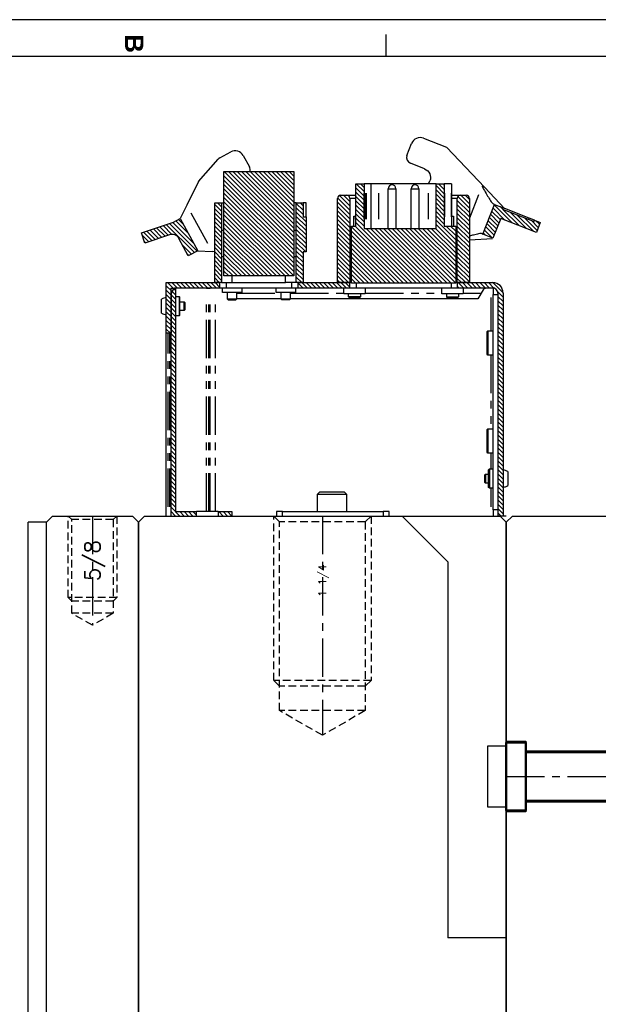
# Model space of a CAD drawing. Extents: x 2651 to 7771, y -1163 to 1075.
# Tile 483 of 490: x 5962 to 6151, y 753 to 1075. Entities that reach past the tile are written whole.
import ezdxf
from ezdxf.enums import TextEntityAlignment as Align

# ---------------------------------------------------------------- set-up
doc = ezdxf.new("R2010")
doc.units = 0
doc.header["$LTSCALE"] = 10
for name, pattern in [('CENTER', [2, 1.25, -0.25, 0.25, -0.25]), ('DASHED', [0.75, 0.5, -0.25]), ('HIDDEN', [0.375, 0.25, -0.125]), ('PHANTOM', [2.5, 1.25, -0.25, 0.25, -0.25, 0.25, -0.25])]:
    doc.linetypes.add(name, pattern=pattern)
doc.layers.get('0').update_dxf_attribs({"linetype": 'CONTINUOUS'})
for name, color, linetype in [('15', 7, 'CONTINUOUS'), ('2', 7, 'CONTINUOUS'), ('86', 7, 'CONTINUOUS'), ('97', 7, 'CONTINUOUS'), ('BOX', 4, 'CONTINUOUS'), ('CEN', 1, 'CENTER'), ('DIM', 3, 'CONTINUOUS'), ('HIDDEN', 6, 'HIDDEN'), ('PART', 7, 'CONTINUOUS'), ('TEXT', 4, 'CONTINUOUS'), ('WARNINGS', 7, 'CONTINUOUS')]:
    doc.layers.add(name, color=color, linetype=linetype)
doc.layers.add('AM_4', color=7, linetype='CONTINUOUS', lineweight=50)
doc.layers.add('AM_9', color=6, linetype='DASHED', lineweight=25)
doc.styles.get("Standard").update_dxf_attribs({"font": 'romans.shx'})

# ---------------------------------------------------------------- blocks, each defined once
blk = doc.blocks.new('FDSFG')
at = {"color": 4}
blk.add_line((2218.35, 1250.01), (2218.35, 1256.01), dxfattribs=at)
at = {"layer": 'BOX', "color": 3}
for points in [[(1944.35, 1260.01), (1944.35, 120.01), (2764.35, 120.01), (2764.35, 1260.01)], [(1954.35, 1250.01), (1954.35, 130.01), (2754.35, 130.01), (2754.35, 1250.01)]]:
    blk.add_lwpolyline(points, close=True, dxfattribs=at)
at = {"color": 4, "insert": (2152.35, 1256.01), "char_height": 5, "attachment_point": 1, "rotation": 270}
blk.add_mtext_dynamic_manual_height_columns('{\\fArial|b1|i0|c0|p34;\\C6;B}', width=6, gutter_width=12.5, heights=[0], dxfattribs=at)
blk = doc.blocks.new('A$C4D975714')
at = {"color": 252, "linetype": 'Continuous', "lineweight": 0}
for p, q in [((-169.32, 614.7), (-192.03, 637.4)), ((-169.32, 616.12), (-190.62, 637.4)), ((-169.32, 617.53), (-189.2, 637.4)), ((-169.32, 618.94), (-187.79, 637.4)), ((-169.32, 620.36), (-186.37, 637.4)), ((-169.32, 621.77), (-184.96, 637.4)), ((-169.32, 623.18), (-183.55, 637.4)), ((-169.32, 624.6), (-182.13, 637.4)), ((-169.32, 626.01), (-180.72, 637.4)), ((-169.32, 627.42), (-179.3, 637.4)), ((-169.32, 628.84), (-177.89, 637.4)), ((-169.32, 630.25), (-176.47, 637.4)), ((-169.32, 631.67), (-175.06, 637.4)), ((-169.32, 633.08), (-173.64, 637.4)), ((-169.32, 634.49), (-172.23, 637.4)), ((-169.32, 635.91), (-170.81, 637.4)), ((-169.32, 613.29), (-192.12, 636.07)), ((-169.32, 611.88), (-192.12, 634.65)), ((-169.32, 610.46), (-192.12, 633.24)), ((-146.41, 630.87), (-148.94, 633.39)), ((-146.41, 632.28), (-147.53, 633.39)), ((-120.23, 631.57), (-122.06, 633.39)), ((-120.23, 632.98), (-120.64, 633.39)), ((-169.32, 609.05), (-192.12, 631.83)), ((-169.32, 607.64), (-192.12, 630.41)), ((-146.41, 629.45), (-149.09, 632.13)), ((-146.41, 628.04), (-149.09, 630.72)), ((-120.23, 630.15), (-122.91, 632.83)), ((-120.23, 628.74), (-122.91, 631.42)), ((-120.23, 627.32), (-122.91, 630)), ((-192.92, 624.53), (-195.12, 626.72)), ((-192.92, 625.94), (-194.18, 627.19)), ((-169.32, 606.22), (-192.12, 629)), ((-169.32, 604.81), (-192.12, 627.59)), ((-166.32, 624.81), (-168.52, 627.01)), ((-166.32, 626.22), (-167.29, 627.19)), ((-151.02, 623.4), (-155.02, 627.4)), ((-151.02, 624.81), (-155.01, 628.8)), ((-151.02, 626.23), (-154.41, 629.62)), ((-151.02, 627.64), (-153.08, 629.69)), ((-151.15, 629.18), (-151.54, 629.57)), ((-146.41, 626.62), (-149.09, 629.3)), ((-146.41, 625.21), (-149.09, 627.89)), ((-120.23, 625.91), (-122.91, 628.59)), ((-120.23, 624.5), (-122.91, 627.18)), ((-112.02, 624.02), (-116.02, 628.01)), ((-112.02, 625.43), (-115.85, 629.26)), ((-112.02, 626.85), (-114.87, 629.69)), ((-112.02, 628.26), (-113.46, 629.69)), ((-192.92, 623.11), (-195.12, 625.31)), ((-192.92, 621.7), (-195.12, 623.9)), ((-169.32, 603.39), (-192.12, 626.17)), ((-170.73, 603.39), (-192.12, 624.76)), ((-166.32, 623.4), (-168.52, 625.59)), ((-165.32, 620.98), (-168.52, 624.18)), ((-151.02, 621.99), (-155.02, 625.98)), ((-151.02, 620.57), (-155.02, 624.57)), ((-146.41, 623.8), (-149.09, 626.48)), ((-146.41, 622.38), (-149.09, 625.06)), ((-146.41, 620.97), (-149.09, 623.65)), ((-120.23, 623.08), (-122.91, 625.76)), ((-120.23, 621.67), (-122.91, 624.35)), ((-112.02, 622.6), (-116.02, 626.6)), ((-112.02, 621.19), (-116.02, 625.19)), ((-112.02, 619.78), (-116.02, 623.77)), ((-101.98, 621.73), (-104.68, 624.43)), ((-100.45, 621.61), (-104.28, 625.44)), ((-98.12, 620.69), (-103.88, 626.45)), ((-101.17, 625.16), (-102, 625.98)), ((-95.78, 619.77), (-101.11, 625.09)), ((-93.44, 618.85), (-98.77, 624.17)), ((-200.83, 611.47), (-209.85, 620.49)), ((-202.04, 614.1), (-208.79, 620.84)), ((-203.73, 617.2), (-207.85, 621.32)), ((-205.43, 620.31), (-206.94, 621.81)), ((-192.92, 620.29), (-195.12, 622.48)), ((-192.92, 618.87), (-195.12, 621.07)), ((-172.15, 603.39), (-192.12, 623.35)), ((-173.56, 603.39), (-192.12, 621.93)), ((-174.98, 603.39), (-192.12, 620.52)), ((-165.32, 619.57), (-168.52, 622.77)), ((-165.32, 618.16), (-168.52, 621.35)), ((-165.32, 622.4), (-165.62, 622.7)), ((-151.02, 619.16), (-155.02, 623.16)), ((-151.02, 617.75), (-155.02, 621.74)), ((-151.02, 616.33), (-155.02, 620.33)), ((-146.41, 619.56), (-149.09, 622.24)), ((-129.25, 600.99), (-149.09, 620.82)), ((-120.23, 620.26), (-122.91, 622.94)), ((-116.51, 615.13), (-122.91, 621.52)), ((-112.02, 618.36), (-116.02, 622.36)), ((-112.02, 616.95), (-116.02, 620.95)), ((-103.58, 617.67), (-106.28, 620.37)), ((-103.18, 618.69), (-105.88, 621.38)), ((-102.78, 619.7), (-105.48, 622.4)), ((-102.38, 620.71), (-105.08, 623.41)), ((-91.11, 617.93), (-96.44, 623.25)), ((-89.95, 618.18), (-94.1, 622.33)), ((-89.55, 619.2), (-91.76, 621.41)), ((-89.15, 620.21), (-90.32, 621.38)), ((-215.55, 614.87), (-218.32, 617.64)), ((-214.5, 615.23), (-217.26, 617.99)), ((-213.44, 615.59), (-216.2, 618.35)), ((-212.38, 615.94), (-215.14, 618.7)), ((-211.32, 616.3), (-214.09, 619.06)), ((-210.26, 616.65), (-213.03, 619.42)), ((-209.12, 616.92), (-211.97, 619.77)), ((-201.75, 610.98), (-210.91, 620.13)), ((-192.92, 617.46), (-195.12, 619.66)), ((-192.92, 616.05), (-195.12, 618.24)), ((-176.39, 603.39), (-192.12, 619.1)), ((-177.81, 603.39), (-192.12, 617.69)), ((-165.32, 616.74), (-168.52, 619.94)), ((-165.32, 615.33), (-168.52, 618.53)), ((-165.32, 613.92), (-168.52, 617.11)), ((-151.02, 614.92), (-155.02, 618.92)), ((-151.02, 613.51), (-155.02, 617.5)), ((-132.08, 600.99), (-150.51, 619.41)), ((-133.49, 600.99), (-150.51, 618)), ((-130.66, 600.99), (-149.28, 619.59)), ((-127.83, 600.99), (-145.75, 618.89)), ((-126.42, 600.99), (-144.33, 618.89)), ((-125, 600.99), (-142.92, 618.89)), ((-123.59, 600.99), (-141.5, 618.89)), ((-122.17, 600.99), (-140.09, 618.89)), ((-120.76, 600.99), (-138.67, 618.89)), ((-119.34, 600.99), (-137.26, 618.89)), ((-117.93, 600.99), (-135.84, 618.89)), ((-116.51, 600.99), (-134.43, 618.89)), ((-116.51, 602.41), (-133.01, 618.89)), ((-116.51, 603.82), (-131.6, 618.89)), ((-116.51, 605.24), (-130.18, 618.89)), ((-116.51, 606.65), (-128.77, 618.89)), ((-116.51, 608.06), (-127.35, 618.89)), ((-116.51, 609.48), (-125.94, 618.89)), ((-116.51, 610.89), (-124.52, 618.89)), ((-116.51, 612.3), (-123.11, 618.89)), ((-116.51, 613.72), (-122.91, 620.11)), ((-116.51, 616.54), (-119.57, 619.59)), ((-116.51, 617.96), (-118.15, 619.59)), ((-116.51, 619.37), (-116.74, 619.59)), ((-112.02, 615.54), (-116.02, 619.53)), ((-112.02, 614.12), (-116.02, 618.12)), ((-106.88, 616.73), (-107.48, 617.32)), ((-104.55, 615.81), (-107.08, 618.34)), ((-103.98, 616.66), (-106.68, 619.35)), ((-216.61, 614.52), (-218.79, 616.69)), ((-217.67, 614.16), (-218.07, 614.56)), ((-192.92, 614.63), (-195.12, 616.83)), ((-192.92, 613.22), (-195.12, 615.42)), ((-192.92, 611.81), (-195.12, 614)), ((-179.22, 603.39), (-192.12, 616.28)), ((-180.64, 603.39), (-192.12, 614.86)), ((-165.32, 612.5), (-168.52, 615.7)), ((-165.43, 611.2), (-168.52, 614.29)), ((-151.02, 612.09), (-155.02, 616.09)), ((-151.02, 610.68), (-155.02, 614.68)), ((-134.9, 600.99), (-150.51, 616.59)), ((-136.32, 600.99), (-150.51, 615.17)), ((-112.02, 612.71), (-116.02, 616.71)), ((-112.02, 611.3), (-116.02, 615.29)), ((-112.02, 609.88), (-116.02, 613.88)), ((-202.66, 610.48), (-205.72, 613.53)), ((-192.92, 610.39), (-195.12, 612.59)), ((-192.92, 608.98), (-195.12, 611.18)), ((-182.05, 603.39), (-192.12, 613.45)), ((-183.47, 603.39), (-192.12, 612.04)), ((-184.88, 603.39), (-192.12, 610.62)), ((-166.32, 610.68), (-168.52, 612.87)), ((-166.32, 609.26), (-168.52, 611.46)), ((-151.02, 609.27), (-155.02, 613.26)), ((-151.02, 607.85), (-155.02, 611.85)), ((-137.73, 600.99), (-150.51, 613.76)), ((-139.15, 600.99), (-150.51, 612.34)), ((-140.56, 600.99), (-150.51, 610.93)), ((-112.02, 608.47), (-116.02, 612.47)), ((-112.02, 607.06), (-116.02, 611.05)), ((-203.58, 609.98), (-204.03, 610.43)), ((-192.92, 607.56), (-195.12, 609.76)), ((-192.92, 606.15), (-195.12, 608.35)), ((-186.3, 603.39), (-192.12, 609.21)), ((-187.71, 603.39), (-192.12, 607.8)), ((-166.32, 607.85), (-168.52, 610.05)), ((-166.32, 606.43), (-168.52, 608.63)), ((-151.02, 606.44), (-155.02, 610.43)), ((-151.02, 605.03), (-155.02, 609.02)), ((-151.02, 603.61), (-155.02, 607.61)), ((-141.98, 600.99), (-150.51, 609.52)), ((-143.39, 600.99), (-150.51, 608.1)), ((-112.02, 605.64), (-116.02, 609.64)), ((-112.02, 604.23), (-116.02, 608.22)), ((-192.92, 604.74), (-195.12, 606.94)), ((-192.92, 603.32), (-195.12, 605.52)), ((-189.13, 603.39), (-192.12, 606.38)), ((-190.54, 603.39), (-192.12, 604.97)), ((-166.32, 605.02), (-168.52, 607.22)), ((-166.32, 603.61), (-168.52, 605.81)), ((-166.32, 602.19), (-168.52, 604.39)), ((-151.02, 602.2), (-155.02, 606.19)), ((-151.43, 601.2), (-155.02, 604.78)), ((-144.81, 600.99), (-150.51, 606.69)), ((-146.22, 600.99), (-150.51, 605.28)), ((-112.02, 602.82), (-116.02, 606.81)), ((-112.02, 601.4), (-116.02, 605.4)), ((-208.49, 599.14), (-210.54, 601.2)), ((-207.4, 599.47), (-209.13, 601.2)), ((-205.98, 599.47), (-207.71, 601.2)), ((-204.57, 599.47), (-206.3, 601.2)), ((-203.15, 599.47), (-204.88, 601.2)), ((-201.74, 599.47), (-203.47, 601.2)), ((-200.32, 599.47), (-202.05, 601.2)), ((-198.91, 599.47), (-200.64, 601.2)), ((-197.5, 599.47), (-199.22, 601.2)), ((-196.08, 599.47), (-197.81, 601.2)), ((-194.67, 599.47), (-196.39, 601.2)), ((-192.92, 601.91), (-195.12, 604.11)), ((-193.62, 601.2), (-195.12, 602.7)), ((-195.03, 601.2), (-195.12, 601.28)), ((-193.42, 599.64), (-194.98, 601.2)), ((-193.42, 601.05), (-193.56, 601.2)), ((-191.96, 603.39), (-192.12, 603.56)), ((-166.73, 601.2), (-168.52, 602.98)), ((-168.15, 601.2), (-168.52, 601.56)), ((-166.37, 599.47), (-168.02, 601.12)), ((-164.95, 599.47), (-166.68, 601.2)), ((-163.54, 599.47), (-165.26, 601.2)), ((-162.12, 599.47), (-163.85, 601.2)), ((-160.71, 599.47), (-162.43, 601.2)), ((-159.29, 599.47), (-161.02, 601.2)), ((-157.88, 599.47), (-159.6, 601.2)), ((-156.46, 599.47), (-158.19, 601.2)), ((-155.05, 599.47), (-156.77, 601.2)), ((-153.63, 599.47), (-155.36, 601.2)), ((-152.85, 601.2), (-155.02, 603.37)), ((-154.26, 601.2), (-155.02, 601.95)), ((-152.22, 599.47), (-153.94, 601.2)), ((-151.02, 599.69), (-152.53, 601.2)), ((-151.02, 601.1), (-151.11, 601.2)), ((-147.64, 600.99), (-150.51, 603.86)), ((-149.05, 600.99), (-150.51, 602.45)), ((-150.47, 600.99), (-150.51, 601.04)), ((-113.23, 601.2), (-116.02, 603.98)), ((-114.64, 601.2), (-116.02, 602.57)), ((-114.01, 599.47), (-115.74, 601.2)), ((-112.6, 599.47), (-114.33, 601.2)), ((-111.18, 599.47), (-112.91, 601.2)), ((-109.77, 599.47), (-111.5, 601.2)), ((-108.36, 599.47), (-110.08, 601.2)), ((-106.94, 599.47), (-108.67, 601.2)), ((-105.53, 599.47), (-107.25, 601.2)), ((-104.06, 599.42), (-105.84, 601.2)), ((-101.02, 597.8), (-104.42, 601.19)), ((-209.09, 598.34), (-210.92, 600.16)), ((-209.2, 597.03), (-210.92, 598.75)), ((-207.96, 597.17), (-209.49, 598.69)), ((-207.96, 598.58), (-208.71, 599.33)), ((-167.78, 599.47), (-168.02, 599.71)), ((-115.43, 599.47), (-116.02, 600.06)), ((-101.02, 596.38), (-102.79, 598.15)), ((-209.2, 595.61), (-210.92, 597.33)), ((-209.2, 594.2), (-210.92, 595.92)), ((-207.96, 595.76), (-209.49, 597.28)), ((-207.96, 594.34), (-209.49, 595.87)), ((-101.02, 594.97), (-102.74, 596.69)), ((-101.02, 593.56), (-102.74, 595.28)), ((-209.2, 592.78), (-210.92, 594.51)), ((-209.2, 591.37), (-210.92, 593.09)), ((-209.2, 589.96), (-210.92, 591.68)), ((-207.96, 592.93), (-209.49, 594.45)), ((-207.96, 591.52), (-209.49, 593.04)), ((-207.96, 590.1), (-209.49, 591.63)), ((-101.02, 592.14), (-102.74, 593.87)), ((-101.02, 590.73), (-102.74, 592.45)), ((-209.2, 588.54), (-210.92, 590.27)), ((-209.2, 587.13), (-210.92, 588.85)), ((-207.96, 588.69), (-209.49, 590.21)), ((-207.96, 587.28), (-209.49, 588.8)), ((-101.02, 589.32), (-102.74, 591.04)), ((-101.02, 587.9), (-102.74, 589.62)), ((-101.02, 586.49), (-102.74, 588.21)), ((-209.2, 585.72), (-210.92, 587.44)), ((-209.59, 584.7), (-210.92, 586.03)), ((-207.96, 585.86), (-209.49, 587.39)), ((-207.96, 584.45), (-209.49, 585.97)), ((-101.02, 585.08), (-102.74, 586.8)), ((-101.02, 583.66), (-102.74, 585.38)), ((-207.96, 583.04), (-209.49, 584.56)), ((-207.96, 581.62), (-209.49, 583.14)), ((-207.96, 580.21), (-209.49, 581.73)), ((-101.02, 582.25), (-102.74, 583.97)), ((-101.02, 580.84), (-102.74, 582.56)), ((-207.96, 578.8), (-209.49, 580.32)), ((-207.96, 577.38), (-209.49, 578.9)), ((-101.02, 579.42), (-102.74, 581.14)), ((-101.02, 578.01), (-102.74, 579.73)), ((-207.96, 575.97), (-209.49, 577.49)), ((-207.96, 574.55), (-209.49, 576.08)), ((-101.02, 576.59), (-102.74, 578.32)), ((-101.02, 575.18), (-102.74, 576.9)), ((-101.02, 573.77), (-102.74, 575.49)), ((-207.96, 573.14), (-209.49, 574.66)), ((-207.96, 571.73), (-209.49, 573.25)), ((-101.02, 572.35), (-102.74, 574.08)), ((-101.02, 570.94), (-102.74, 572.66)), ((-207.96, 570.31), (-209.49, 571.84)), ((-207.96, 568.9), (-209.49, 570.42)), ((-207.96, 567.49), (-209.49, 569.01)), ((-101.02, 569.53), (-102.74, 571.25)), ((-101.02, 568.11), (-102.74, 569.84)), ((-207.96, 566.07), (-209.49, 567.6)), ((-207.96, 564.66), (-209.49, 566.18)), ((-101.02, 566.7), (-102.74, 568.42)), ((-101.02, 565.29), (-102.74, 567.01)), ((-207.96, 563.25), (-209.49, 564.77)), ((-207.96, 561.83), (-209.49, 563.36)), ((-101.02, 563.87), (-102.74, 565.6)), ((-101.02, 562.46), (-102.74, 564.18)), ((-101.02, 561.05), (-102.74, 562.77)), ((-207.96, 560.42), (-209.49, 561.94)), ((-207.96, 559.01), (-209.49, 560.53)), ((-101.02, 559.63), (-102.74, 561.35)), ((-101.02, 558.22), (-102.74, 559.94)), ((-207.96, 557.59), (-209.49, 559.12)), ((-207.96, 556.18), (-209.49, 557.7)), ((-207.96, 554.77), (-209.49, 556.29)), ((-101.02, 556.81), (-102.74, 558.53)), ((-101.02, 555.39), (-102.74, 557.11)), ((-207.96, 553.35), (-209.49, 554.87)), ((-207.96, 551.94), (-209.49, 553.46)), ((-101.02, 553.98), (-102.74, 555.7)), ((-101.02, 552.57), (-102.74, 554.29)), ((-101.02, 551.15), (-102.74, 552.87)), ((-207.96, 550.53), (-209.49, 552.05)), ((-207.96, 549.11), (-209.49, 550.63)), ((-101.02, 549.74), (-102.74, 551.46)), ((-101.02, 548.32), (-102.74, 550.05)), ((-207.96, 547.7), (-209.49, 549.22)), ((-207.96, 546.28), (-209.49, 547.81)), ((-207.96, 544.87), (-209.49, 546.39)), ((-101.02, 546.91), (-102.74, 548.63)), ((-101.02, 545.5), (-102.74, 547.22)), ((-207.96, 543.46), (-209.49, 544.98)), ((-207.96, 542.04), (-209.49, 543.57)), ((-101.02, 544.08), (-102.74, 545.81)), ((-101.02, 542.67), (-102.74, 544.39)), ((-207.96, 540.63), (-209.49, 542.15)), ((-207.96, 539.22), (-209.49, 540.74)), ((-101.02, 541.26), (-102.74, 542.98)), ((-101.02, 539.84), (-102.74, 541.57)), ((-101.02, 538.43), (-102.74, 540.15)), ((-207.96, 537.8), (-209.49, 539.33)), ((-207.96, 536.39), (-209.49, 537.91)), ((-101.02, 537.02), (-102.74, 538.74)), ((-101.02, 535.6), (-102.74, 537.33)), ((-207.96, 534.98), (-209.49, 536.5)), ((-207.96, 533.56), (-209.49, 535.09)), ((-207.96, 532.15), (-209.49, 533.67)), ((-101.02, 534.19), (-102.74, 535.91)), ((-101.02, 532.78), (-102.74, 534.5)), ((-207.96, 530.74), (-209.49, 532.26)), ((-207.96, 529.32), (-209.49, 530.84)), ((-101.02, 531.36), (-102.74, 533.08)), ((-101.02, 529.95), (-102.74, 531.67)), ((-207.96, 527.91), (-209.49, 529.43)), ((-206.47, 525), (-209.49, 528.02)), ((-101.02, 528.54), (-102.74, 530.26)), ((-101.02, 527.12), (-102.74, 528.84)), ((-101.02, 525.71), (-102.74, 527.43)), ((-207.88, 525), (-209.49, 526.6)), ((-209.29, 525), (-209.49, 525.19)), ((-205.05, 525), (-206.55, 526.5)), ((-203.64, 525), (-205.14, 526.5)), ((-202.22, 525), (-203.72, 526.5)), ((-201.12, 525.32), (-202.31, 526.5)), ((-193.73, 525), (-194.01, 525.28)), ((-192.32, 525), (-193.82, 526.5)), ((-190.9, 525), (-192.4, 526.5)), ((-189.49, 525), (-190.99, 526.5)), ((-189.49, 526.41), (-189.57, 526.5)), ((-101.72, 525), (-102.74, 526.02))]:
    blk.add_line(p, q, dxfattribs=at)
at = {"layer": '15', "color": 53, "linetype": 'Continuous'}
for p, q in [((-132.41, 642.71), (-130.87, 646.62)), ((-126.98, 648.31), (-119.46, 645.35)), ((-193.45, 641.91), (-189.9, 643.85)), ((-119.46, 645.35), (-107.05, 632.27)), ((-200.38, 634.24), (-194, 641.48)), ((-185.83, 642.65), (-183.82, 638.97)), ((-126.63, 638.29), (-131.28, 640.12)), ((-200.38, 634.24), (-204.24, 626.48)), ((-125.33, 633.39), (-124.94, 634.4)), ((-100.53, 625.41), (-107.05, 632.27)), ((-103.79, 626.69), (-104.11, 626.81)), ((-204.24, 626.48), (-206.41, 622.1)), ((-107.6, 617.01), (-103.79, 626.69)), ((-103.79, 626.69), (-101, 625.59)), ((-101, 625.59), (-101.18, 625.12)), ((-101.18, 625.12), (-90.95, 621.09)), ((-92.5, 622.24), (-101, 625.59)), ((-219.03, 617.4), (-208.6, 620.91)), ((-208.6, 620.91), (-206.41, 622.1)), ((-206.41, 622.1), (-200.66, 611.57)), ((-101.82, 622.15), (-104.35, 615.73)), ((-90.19, 617.57), (-101.82, 622.15)), ((-90.77, 621.56), (-92.5, 622.24)), ((-90.95, 621.09), (-90.77, 621.56)), ((-90.77, 621.56), (-88.9, 620.82)), ((-88.9, 620.82), (-90.19, 617.57)), ((-217.91, 614.08), (-219.03, 617.4)), ((-107.92, 617.14), (-107.6, 617.01)), ((-209.85, 616.79), (-217.91, 614.08)), ((-203.74, 609.89), (-206.86, 615.62)), ((-112.02, 615.15), (-104.46, 615.61)), ((-104.35, 615.73), (-107.6, 617.01)), ((-200.66, 611.57), (-203.74, 609.89)), ((-200.66, 611.57), (-195.95, 611.29)), ((-195.12, 611.24), (-195.95, 611.29))]:
    blk.add_line(p, q, dxfattribs=at)
at = {"layer": '15', "color": 254, "linetype": 'Continuous'}
for p, q in [((-192.12, 637.4), (-169.32, 637.4)), ((-192.12, 603.39), (-192.12, 637.4)), ((-169.32, 637.4), (-169.32, 603.39)), ((-210.92, 601.2), (-193.42, 601.2)), ((-210.92, 584.7), (-210.92, 601.2)), ((-193.42, 599.47), (-193.42, 601.2)), ((-169.32, 603.39), (-192.12, 603.39)), ((-168.02, 601.2), (-151.02, 601.2)), ((-168.02, 601.2), (-168.02, 599.47)), ((-151.02, 599.47), (-151.02, 601.2)), ((-116.02, 601.2), (-104.47, 601.2)), ((-116.02, 601.2), (-116.02, 599.47)), ((-207.47, 599.47), (-193.42, 599.47)), ((-194.42, 599.47), (-194.42, 599.33)), ((-193.42, 599.47), (-191.42, 599.47)), ((-192.61, 597.97), (-192.61, 599.47)), ((-189.46, 597.97), (-192.61, 597.97)), ((-191.42, 599.47), (-170.02, 599.47)), ((-186.31, 597.97), (-189.46, 597.97)), ((-186.31, 599.47), (-186.31, 597.97)), ((-175.11, 597.97), (-175.11, 599.47)), ((-171.96, 597.97), (-175.11, 597.97)), ((-168.81, 597.97), (-171.96, 597.97)), ((-170.02, 599.47), (-168.02, 599.47)), ((-168.81, 599.47), (-168.81, 597.97)), ((-168.02, 599.47), (-151.02, 599.47)), ((-153.02, 597.47), (-153.02, 599.47)), ((-151.02, 599.47), (-149.02, 599.47)), ((-149.02, 599.47), (-118.02, 599.47)), ((-146.02, 599.47), (-146.02, 597.47)), ((-121.02, 597.47), (-121.02, 599.47)), ((-118.02, 599.47), (-116.02, 599.47)), ((-116.02, 599.47), (-104.47, 599.47)), ((-114.02, 599.47), (-114.02, 597.47)), ((-209.2, 584.7), (-209.2, 597.75)), ((-149.52, 597.47), (-153.02, 597.47)), ((-146.02, 597.47), (-149.52, 597.47)), ((-117.52, 597.47), (-121.02, 597.47)), ((-114.02, 597.47), (-117.52, 597.47)), ((-102.74, 597.75), (-102.74, 525)), ((-101.02, 597.75), (-101.02, 525)), ((-209.2, 584.7), (-210.92, 584.7)), ((-101.02, 525), (-102.74, 525))]:
    blk.add_line(p, q, dxfattribs=at)
at = {"layer": '15', "color": 3, "linetype": 'Continuous'}
for p, q in [((-149.09, 619.59), (-149.09, 633.39)), ((-149.09, 633.39), (-146.41, 633.39)), ((-146.41, 633.39), (-146.41, 633.39)), ((-145.91, 633.39), (-146.41, 633.39)), ((-146.41, 633.39), (-146.41, 618.89)), ((-145.61, 633.39), (-145.91, 633.39)), ((-144.11, 633.39), (-145.61, 633.39)), ((-144.11, 618.89), (-144.11, 633.39)), ((-144.11, 633.39), (-144.11, 633.39)), ((-144.1, 633.39), (-144.11, 633.39)), ((-144.1, 633.39), (-144.1, 633.39)), ((-141.62, 633.39), (-144.1, 633.39)), ((-137.5, 633.39), (-141.62, 633.39)), ((-137.5, 633.07), (-137.5, 633.39)), ((-129.5, 633.39), (-137.5, 633.39)), ((-129.5, 633.07), (-129.5, 633.39)), ((-125.38, 633.39), (-129.5, 633.39)), ((-122.91, 633.39), (-125.38, 633.39)), ((-122.91, 618.89), (-122.91, 633.39)), ((-122.91, 633.39), (-120.23, 633.39)), ((-120.23, 633.39), (-120.23, 633.39)), ((-120.11, 633.39), (-120.23, 633.39)), ((-120.23, 633.39), (-120.23, 619.59)), ((-118, 633.39), (-120.11, 633.39)), ((-117.92, 633.39), (-118, 633.39)), ((-117.92, 633.39), (-117.92, 633.39)), ((-138.5, 618.89), (-138.5, 631.84)), ((-136, 631.84), (-136, 618.89)), ((-131, 618.89), (-131, 631.84)), ((-128.5, 631.84), (-128.5, 618.89)), ((-149.77, 622.89), (-149.29, 622.89)), ((-149.77, 619.59), (-149.77, 622.89)), ((-149.29, 622.89), (-149.29, 621.89)), ((-149.09, 622.89), (-149.29, 622.89)), ((-149.29, 621.89), (-149.09, 621.89)), ((-117.89, 622.89), (-117.27, 622.89)), ((-117.27, 622.89), (-117.27, 619.59)), ((-150.51, 600.99), (-150.51, 619.59)), ((-150.51, 619.59), (-149.09, 619.59)), ((-146.41, 618.89), (-122.91, 618.89)), ((-120.23, 619.59), (-116.51, 619.59)), ((-116.51, 619.59), (-116.5, 619.59)), ((-116.51, 619.59), (-116.51, 600.99)), ((-116.5, 619.59), (-116.5, 618.4)), ((-116.5, 618.4), (-116.5, 600.99)), ((-116.5, 618.4), (-116.5, 618.4)), ((-116.51, 600.99), (-150.51, 600.99)), ((-116.51, 600.99), (-116.5, 600.99))]:
    blk.add_line(p, q, dxfattribs=at)
at = {"layer": '15', "color": 252, "linetype": 'PHANTOM'}
for p, q in [((-146.41, 621.9), (-146.41, 630.39)), ((-145.91, 621.9), (-145.91, 630.39)), ((-145.61, 621.9), (-145.61, 630.39)), ((-144.11, 621.9), (-144.11, 630.39)), ((-144.1, 621.9), (-144.1, 630.39)), ((-144.1, 621.9), (-144.1, 630.39)), ((-141.62, 621.9), (-141.62, 630.39)), ((-138.5, 631.84), (-136, 631.84)), ((-131, 631.84), (-128.5, 631.84)), ((-125.38, 621.9), (-125.38, 630.39)), ((-120.23, 630.39), (-120.23, 622.6)), ((-118, 630.39), (-118, 622.6)), ((-107.05, 632.27), (-107.91, 632.61)), ((-149.11, 628.69), (-151.02, 628.69)), ((-116.02, 628.69), (-117.9, 628.69)), ((-109.01, 629.82), (-112.02, 622.17)), ((-197.39, 613.92), (-202.8, 623.84)), ((-92.68, 621.77), (-92.5, 622.24)), ((-191.42, 601.2), (-191.42, 599.47)), ((-189.42, 601.2), (-189.42, 603.39)), ((-172.02, 601.2), (-172.02, 603.39)), ((-170.02, 601.2), (-170.02, 599.47)), ((-149.02, 600.99), (-149.02, 599.47)), ((-118.02, 600.99), (-118.02, 599.47)), ((-197.8, 526.5), (-197.8, 596.33)), ((-197.09, 526.5), (-197.09, 596.33)), ((-196.6, 526.5), (-196.6, 596.33)), ((-194.82, 526.5), (-194.82, 596.33)), ((-188.03, 597.75), (-173.41, 597.75)), ((-170.53, 597.75), (-153.02, 597.75)), ((-146.02, 597.75), (-121.02, 597.75)), ((-114.02, 597.75), (-108.16, 597.75)), ((-105.02, 596.33), (-105.02, 585.45)), ((-210.27, 528), (-210.27, 584.69)), ((-209.78, 528), (-209.78, 584.69)), ((-105.02, 577.55), (-105.02, 553.45)), ((-105.02, 545.55), (-105.02, 540.35)), ((-105.02, 534.05), (-105.02, 528))]:
    blk.add_line(p, q, dxfattribs=at)
at = {"layer": '15', "color": 253, "linetype": 'Continuous'}
for p, q in [((-195.12, 601.2), (-195.12, 627.19)), ((-195.12, 627.19), (-192.92, 627.19)), ((-192.92, 627.19), (-192.12, 627.19)), ((-192.92, 627.19), (-192.92, 601.2)), ((-168.52, 627.19), (-169.32, 627.19)), ((-168.52, 601.2), (-168.52, 627.19)), ((-168.52, 627.19), (-166.32, 627.19)), ((-165.32, 627.19), (-166.32, 627.19)), ((-166.32, 627.19), (-166.32, 622.7)), ((-165.32, 622.7), (-165.32, 627.19)), ((-155.02, 601.2), (-155.02, 628.69)), ((-154.02, 629.69), (-152.02, 629.69)), ((-152.02, 629.69), (-149.09, 629.69)), ((-151.02, 628.69), (-151.02, 601.2)), ((-117.92, 629.69), (-115.02, 629.69)), ((-116.02, 601.2), (-116.02, 628.69)), ((-115.02, 629.69), (-113.02, 629.69)), ((-112.02, 628.69), (-112.02, 601.2)), ((-166.32, 622.7), (-165.32, 622.7)), ((-165.32, 622.7), (-165.32, 611.2)), ((-192.12, 618.2), (-192.92, 618.2)), ((-168.52, 618.2), (-169.32, 618.2)), ((-151.02, 618.4), (-150.51, 618.4)), ((-116.5, 618.4), (-116.02, 618.4)), ((-166.32, 611.2), (-166.32, 601.2)), ((-165.32, 611.2), (-166.32, 611.2)), ((-192.92, 609.7), (-192.12, 609.7)), ((-169.32, 609.7), (-168.52, 609.7)), ((-150.51, 609.9), (-151.02, 609.9)), ((-116.02, 609.9), (-116.5, 609.9)), ((-192.92, 601.2), (-195.12, 601.2)), ((-192.92, 601.2), (-189.42, 601.2)), ((-189.42, 601.2), (-172.02, 601.2)), ((-168.52, 601.2), (-172.02, 601.2)), ((-166.32, 601.2), (-168.52, 601.2)), ((-151.02, 601.2), (-155.02, 601.2)), ((-151.02, 601.2), (-150.51, 601.2)), ((-116.5, 601.2), (-116.02, 601.2)), ((-112.02, 601.2), (-116.02, 601.2))]:
    blk.add_line(p, q, dxfattribs=at)
at = {"layer": '15', "color": 2, "linetype": 'Continuous'}
for p, q in [((-211.01, 596.24), (-211.01, 599.33)), ((-210.92, 599.33), (-211.01, 599.33)), ((-209.49, 599.33), (-207.96, 599.33)), ((-209.49, 599.33), (-209.49, 525)), ((-197.8, 599.33), (-207.96, 599.33)), ((-207.96, 599.33), (-207.96, 526.5)), ((-197.8, 599.33), (-197.09, 599.33)), ((-197.09, 599.33), (-196.6, 599.33)), ((-194.82, 599.33), (-196.6, 599.33)), ((-192.61, 599.33), (-194.82, 599.33)), ((-107.53, 598.84), (-109.26, 595.84)), ((-105.02, 599.33), (-106.67, 599.33)), ((-104.27, 599.33), (-105.02, 599.33)), ((-103.8, 599.33), (-104.27, 599.33)), ((-104.27, 599.33), (-104.27, 597.34)), ((-207.96, 596.65), (-206.71, 596.65)), ((-206.71, 596.65), (-206.71, 590.35)), ((-206.71, 596.65), (-206.46, 596.4)), ((-206.46, 590.6), (-206.46, 596.4)), ((-173.41, 595.84), (-188.03, 595.84)), ((-109.26, 595.84), (-170.53, 595.84)), ((-104.27, 597.34), (-102.74, 597.34)), ((-104.27, 527), (-104.27, 597.34)), ((-211.01, 525), (-211.01, 590.75)), ((-206.71, 590.35), (-207.96, 590.35)), ((-206.46, 590.6), (-206.71, 590.35)), ((-106.27, 585.2), (-106.02, 585.45)), ((-106.27, 581.5), (-106.27, 585.2)), ((-106.02, 585.45), (-106.02, 581.5)), ((-106.02, 585.45), (-104.27, 585.45)), ((-106.27, 577.8), (-106.27, 581.5)), ((-106.02, 581.5), (-106.02, 577.55)), ((-106.02, 577.55), (-106.27, 577.8)), ((-104.27, 577.55), (-106.02, 577.55)), ((-106.27, 553.2), (-106.02, 553.45)), ((-106.27, 549.5), (-106.27, 553.2)), ((-106.02, 553.45), (-106.02, 549.5)), ((-106.02, 553.45), (-104.27, 553.45)), ((-106.27, 545.8), (-106.27, 549.5)), ((-106.02, 549.5), (-106.02, 545.55)), ((-106.02, 545.55), (-106.27, 545.8)), ((-104.27, 545.55), (-106.02, 545.55)), ((-105.77, 540.1), (-105.52, 540.35)), ((-105.77, 537.2), (-105.77, 540.1)), ((-105.52, 540.35), (-105.52, 537.2)), ((-105.52, 540.35), (-104.27, 540.35)), ((-105.77, 534.3), (-105.77, 537.2)), ((-105.52, 537.2), (-105.52, 534.05)), ((-105.52, 534.05), (-105.77, 534.3)), ((-104.27, 534.05), (-105.52, 534.05)), ((-209.49, 525), (-201.12, 525)), ((-207.96, 526.5), (-201.12, 526.5)), ((-194.01, 526.5), (-201.12, 526.5)), ((-201.12, 525), (-201.12, 526.5)), ((-194.01, 526.5), (-189.49, 526.5)), ((-194.01, 526.5), (-194.01, 525)), ((-194.01, 525), (-189.49, 525)), ((-189.49, 526.5), (-189.49, 525)), ((-175.01, 526.5), (-175.01, 525)), ((-173.01, 526.5), (-175.01, 526.5)), ((-173.01, 526.5), (-140.21, 526.5)), ((-173.01, 525), (-173.01, 526.5)), ((-140.21, 526.5), (-140.21, 525)), ((-138.21, 526.5), (-140.21, 526.5)), ((-138.21, 525), (-138.21, 526.5)), ((-102.74, 527), (-104.27, 527)), ((-104.27, 527), (-104.27, 525))]:
    blk.add_line(p, q, dxfattribs=at)
at = {"layer": '15', "color": 31, "linetype": 'Continuous'}
for p, q in [((-190.91, 595.81), (-190.91, 597.97)), ((-188.03, 597.97), (-188.03, 595.81)), ((-173.41, 595.81), (-173.41, 597.97)), ((-170.53, 597.97), (-170.53, 595.81)), ((-212.44, 591.21), (-212.44, 595.78)), ((-206.46, 594.93), (-205.14, 594.93)), ((-205.14, 593.36), (-205.14, 594.93)), ((-205.14, 594.93), (-204.92, 594.71)), ((-204.92, 594.71), (-204.92, 593.38)), ((-188.03, 595.81), (-190.91, 595.81)), ((-190.69, 595.59), (-190.91, 595.81)), ((-190.69, 595.59), (-188.25, 595.59)), ((-188.03, 595.81), (-188.25, 595.59)), ((-170.53, 595.81), (-173.41, 595.81)), ((-173.19, 595.59), (-173.41, 595.81)), ((-170.75, 595.59), (-173.19, 595.59)), ((-170.53, 595.81), (-170.75, 595.59)), ((-151.44, 596.5), (-151.44, 597.47)), ((-147.6, 596.5), (-151.44, 596.5)), ((-151.13, 596.19), (-151.44, 596.5)), ((-147.91, 596.19), (-151.13, 596.19)), ((-147.6, 596.5), (-147.91, 596.19)), ((-147.6, 597.47), (-147.6, 596.5)), ((-119.44, 596.5), (-119.44, 597.47)), ((-119.44, 596.5), (-116.56, 596.5)), ((-119.13, 596.19), (-119.44, 596.5)), ((-116.71, 596.19), (-119.13, 596.19)), ((-115.91, 596.19), (-116.71, 596.19)), ((-116.56, 596.5), (-115.6, 596.5)), ((-115.6, 596.5), (-115.91, 596.19)), ((-115.6, 597.47), (-115.6, 596.5)), ((-205.14, 592.06), (-206.46, 592.06)), ((-205.14, 592.06), (-205.14, 593.36)), ((-204.92, 592.28), (-205.14, 592.06)), ((-204.92, 593.38), (-204.92, 592.28)), ((-209.5, 569.51), (-209.5, 569.55)), ((-209.5, 569.51), (-209.49, 569.51)), ((-209.5, 569.51), (-209.5, 565.97)), ((-209.49, 569.51), (-209.49, 569.55)), ((-209.49, 569.51), (-209.49, 565.97)), ((-209.5, 564.89), (-209.5, 565.97)), ((-209.5, 565.97), (-209.49, 565.97)), ((-209.5, 564.89), (-209.49, 564.89)), ((-209.5, 564.89), (-209.5, 564.22)), ((-209.49, 564.22), (-209.5, 564.22)), ((-209.5, 564.22), (-209.5, 560.62)), ((-209.49, 564.22), (-209.49, 560.62)), ((-209.5, 560.56), (-209.5, 560.62)), ((-209.49, 560.62), (-209.5, 560.62)), ((-209.5, 560.56), (-209.49, 560.56)), ((-209.5, 560.25), (-209.5, 560.56)), ((-209.5, 560.25), (-209.49, 560.25)), ((-209.5, 559.57), (-209.5, 560.25)), ((-209.5, 559.57), (-209.49, 559.57)), ((-209.5, 558.65), (-209.5, 559.57)), ((-209.5, 558.65), (-209.49, 558.65)), ((-209.5, 558.22), (-209.5, 558.65)), ((-209.49, 558.22), (-209.5, 558.22)), ((-209.5, 558.22), (-209.5, 554.9)), ((-209.49, 558.22), (-209.49, 554.9)), ((-209.5, 554.9), (-209.5, 554.89)), ((-209.49, 554.9), (-209.5, 554.9)), ((-209.49, 554.9), (-209.49, 554.89)), ((-107.02, 538.42), (-106.8, 538.64)), ((-107.02, 537.2), (-107.02, 538.42)), ((-107.02, 535.98), (-107.02, 537.2)), ((-106.8, 538.64), (-106.8, 537.2)), ((-106.8, 538.64), (-105.77, 538.64)), ((-106.8, 537.2), (-106.8, 535.76)), ((-99.49, 539.49), (-99.49, 534.91)), ((-106.8, 535.76), (-107.02, 535.98)), ((-105.77, 535.76), (-106.8, 535.76)), ((-161.57, 532.16), (-160.96, 532.77)), ((-161.57, 532.16), (-152.17, 532.16)), ((-161.57, 526.5), (-161.57, 532.16)), ((-152.78, 532.77), (-160.96, 532.77)), ((-152.78, 532.77), (-152.17, 532.16)), ((-152.17, 532.16), (-152.17, 526.5))]:
    blk.add_line(p, q, dxfattribs=at)
at = {"layer": '15', "color": 53, "linetype": 'Continuous'}
for centre, radius, start, end in [((-128.08, 645.52), 3, 68.5, 158.5), ((-188.47, 641.22), 3, 28.6, 118.6), ((-192.5, 640.16), 2, 118.6, 138.6), ((-130.55, 641.98), 2, 158.5, 248.5), ((-185.58, 638.01), 2, 342.1389, 28.6), ((-209.05, 614.42), 2.5, 28.6, 108.6)]:
    blk.add_arc(centre, radius, start, end, dxfattribs=at)
at = {"layer": '15', "color": 53, "linetype": 'Continuous', "extrusion": (0, 0, -1)}
blk.add_arc((127.73, 635.5), 3, 111.5, 201.5, dxfattribs=at)
at = {"layer": '15', "color": 3, "linetype": 'Continuous'}
for centre in [(-137.25, 631.84), (-129.75, 631.84)]:
    blk.add_arc(centre, 1.25, 0, 180, dxfattribs=at)
at = {"layer": '15', "color": 253, "linetype": 'Continuous'}
for centre, start, end in [((-154.02, 628.69), 90, 180), ((-152.02, 628.69), 360, 90), ((-115.02, 628.69), 90, 180), ((-113.02, 628.69), 0, 90)]:
    blk.add_arc(centre, 1, start, end, dxfattribs=at)
at = {"layer": '15', "color": 254, "linetype": 'Continuous'}
for centre, radius, start, end in [((-104.47, 597.75), 3.45, 0, 90), ((-207.47, 597.75), 1.72, 90, 180), ((-104.47, 597.75), 1.72, 0, 90)]:
    blk.add_arc(centre, radius, start, end, dxfattribs=at)
at = {"layer": '15', "color": 2, "linetype": 'Continuous'}
blk.add_arc((-106.67, 598.34), 1, 90, 150, dxfattribs=at)
at = {"layer": '15', "color": 31, "linetype": 'Continuous'}
for centre, start, end in [((-210.92, 593.5), 90, 123.6794), ((-210.92, 593.5), 236.3206, 270), ((-101.02, 537.2), 56.3206, 90), ((-101.02, 537.2), 270, 303.6794)]:
    blk.add_arc(centre, 2.75, start, end, dxfattribs=at)
at = {"layer": '15', "color": 3, "linetype": 'Continuous'}
blk.add_open_spline([(-117.92, 633.39), (-117.92, 619.59)], degree=1, dxfattribs=at)
at = {"layer": '15', "color": 252, "linetype": 'PHANTOM'}
for points in [[(-120.11, 630.39), (-120.11, 627.79), (-120.11, 625.2), (-120.11, 622.6)], [(-117.92, 630.39), (-117.92, 627.79), (-117.92, 625.2), (-117.92, 622.6)]]:
    blk.add_open_spline(points, degree=3, dxfattribs=at)
at = {"layer": '15', "color": 53, "linetype": 'Continuous'}
for points, knots in [([(-107.91, 632.61), (-107.56, 631.99), (-107.21, 631.37), (-106.53, 630.17), (-106.18, 629.58), (-105.52, 628.49), (-105.2, 627.99), (-104.61, 627.2), (-104.33, 626.9), (-104.11, 626.81)], [0, 0, 0, 0, 0.25, 0.25, 0.5, 0.5, 0.75, 0.75, 1, 1, 1, 1]), ([(-107.92, 617.14), (-108.15, 617.23), (-108.54, 617.2), (-109.52, 617.02), (-110.1, 616.88), (-111.13, 616.59), (-111.57, 616.46), (-112.01, 616.32)], [0, 0, 0, 0, 0.372258, 0.372258, 0.744515, 0.744515, 1, 1, 1, 1])]:
    blk.add_open_spline(points, degree=3, knots=knots, dxfattribs=at)
at = {"layer": '2', "color": 3, "linetype": 'Continuous'}
blk.add_line((-134.02, 525), (-134.02, 525), dxfattribs=at)
at = {"layer": '86', "color": 3, "linetype": 'Continuous'}
for p, q in [((-106, 450), (-100, 450)), ((-106, 430), (-106, 450)), ((-100, 450), (-100, 430)), ((-100, 430), (-106, 430))]:
    blk.add_line(p, q, dxfattribs=at)
at = {"layer": '97', "color": 2, "linetype": 'Continuous'}
for p, q in [((-134.02, 525), (-134.02, 525)), ((-119.02, 510), (-134.02, 525)), ((-100, 525), (-101.02, 525)), ((-119.02, 510), (-119.02, 387.3)), ((-100, 387.3), (-119.02, 387.3))]:
    blk.add_line(p, q, dxfattribs=at)
blk = doc.blocks.new('A$C536F6245')
blk.add_line((-30, 243.75), (30, 243.75))
at = {"layer": 'AM_4'}
for p, q in [((11.11, 344.25), (-11.11, 344.25)), ((-11.11, 344.25), (-11.11, 337.9)), ((11.11, 337.9), (11.11, 344.25)), ((11.11, 337.9), (-11.11, 337.9)), ((-7.94, 337.9), (-7.94, 184.24)), ((7.94, 184.24), (7.94, 337.9)), ((-30, 243.75), (-30, 152.87)), ((-9, 243.75), (-9, 185)), ((9, 243.75), (9, 185)), ((30, 243.75), (30, 152.87)), ((-21, 185), (-21, 152.87)), ((-21, 185), (21, 185)), ((20.4, 184.24), (-20.4, 184.24)), ((-20.4, 184.24), (-20.4, 152.87)), ((20.4, 152.87), (20.4, 184.24)), ((21, 185), (21, 152.87)), ((30, 152.87), (-30, 152.87)), ((-23, 152.87), (-23, 149.72)), ((-22.82, 152.87), (-22.82, 149.72)), ((22.82, 149.72), (22.82, 152.87)), ((23, 152.87), (23, 149.72)), ((23, 149.72), (-23, 149.72)), ((-21, 149.72), (-21, 142.5)), ((-20.61, 149.72), (-20.61, 93.75)), ((20.61, 93.75), (20.61, 149.72)), ((21, 149.72), (21, 142.5)), ((20.61, 105.5), (-20.61, 105.5)), ((-15.8, 105.5), (-15.8, 65.9)), ((15.8, 65.9), (15.8, 105.5)), ((15.8, 65.9), (-15.8, 65.9)), ((15.8, 64.63), (-15.8, 64.63)), ((-15.8, 64.63), (-15.8, 53.2)), ((-14.17, 65.9), (-14.17, 64.63)), ((14.17, 64.63), (14.17, 65.9)), ((15.8, 53.2), (15.8, 64.63)), ((15.8, 53.2), (-15.8, 53.2)), ((15.8, 51.93), (-15.8, 51.93)), ((-15.8, 51.93), (-15.8, 40.5)), ((-14.17, 53.2), (-14.17, 51.93)), ((14.17, 51.93), (14.17, 53.2)), ((15.8, 40.5), (15.8, 51.93)), ((15.8, 40.5), (-15.8, 40.5)), ((15.8, 39.23), (-15.8, 39.23)), ((-15.8, 39.23), (-15.8, 27.8)), ((-14.17, 40.5), (-14.17, 39.23)), ((14.17, 39.23), (14.17, 40.5)), ((15.8, 27.8), (15.8, 39.23)), ((15.8, 27.8), (-15.8, 27.8)), ((15.8, 26.53), (-15.8, 26.53)), ((-15.8, 26.53), (-15.8, 15.1)), ((-14.17, 27.8), (-14.17, 26.53)), ((14.17, 26.53), (14.17, 27.8)), ((15.8, 15.1), (15.8, 26.53)), ((18, 15.1), (-18, 15.1)), ((-18, 15.1), (-18, 8.75)), ((-17.42, 15.1), (-17.42, 13.83)), ((17.42, 13.83), (-17.42, 13.83)), ((-15.8, 13.83), (-15.8, 15.1)), ((15.8, 15.1), (-15.8, 15.1)), ((-15.8, 13.83), (-15.8, 8.75)), ((15.8, 13.83), (-15.8, 13.83)), ((-14.17, 15.1), (-14.17, 13.83)), ((14.17, 13.83), (14.17, 15.1)), ((15.8, 15.1), (15.8, 13.83)), ((15.8, 8.75), (15.8, 13.83)), ((17.42, 13.83), (17.42, 15.1)), ((18, 15.1), (18, 8.75)), ((18, 8.75), (-18, 8.75)), ((-9, 8.75), (-9, -31.25)), ((-7.94, 8.75), (-7.94, -23.71)), ((7.94, -23.71), (7.94, 8.75)), ((9, 8.75), (9, -31.25)), ((7.94, -23.71), (-7.94, -23.71)), ((-7.94, -23.71), (-5.4, -26.25)), ((5.4, -26.25), (7.94, -23.71)), ((5.4, -26.25), (-5.4, -26.25))]:
    blk.add_line(p, q, dxfattribs=at)
at = {"layer": 'AM_9'}
for p, q in [((-15.8, 184.24), (-15.8, 108.04)), ((-7.94, 184.24), (-7.94, 111.85)), ((7.94, 111.85), (7.94, 184.24)), ((15.8, 108.04), (15.8, 184.24)), ((14.53, 111.85), (-14.53, 111.85)), ((-14.53, 111.85), (-14.53, 111.34)), ((14.53, 111.34), (-14.53, 111.34)), ((-14.53, 111.34), (-13.64, 110.45)), ((13.64, 110.45), (-13.64, 110.45)), ((-13.64, 110.45), (-13.64, 108.04)), ((13.64, 110.45), (14.53, 111.34)), ((13.64, 108.04), (13.64, 110.45)), ((14.53, 111.34), (14.53, 111.85)), ((15.8, 108.04), (-15.8, 108.04)), ((-10.16, 108.04), (-10.16, 8.75)), ((-7.94, 108.04), (-7.94, 8.75)), ((7.94, 8.75), (7.94, 108.04)), ((10.16, 8.75), (10.16, 108.04))]:
    blk.add_line(p, q, dxfattribs=at)
at = {"layer": 'CEN'}
for p, q in [((0, 344.25), (0, -31.25)), ((22, 243.75), (22, 138.67))]:
    blk.add_line(p, q, dxfattribs=at)
at = {"layer": 'HIDDEN'}
for p, q in [((18.4, 236.55), (18.4, 152.87)), ((25.6, 236.55), (25.6, 152.87)), ((25.17, 161.34), (18.82, 161.34))]:
    blk.add_line(p, q, dxfattribs=at)
for points in [[(27.5, 243.75), (27.5, 236.55), (16.5, 236.55), (16.5, 243.75)], [(27, 242.32), (27, 236.55), (17, 236.55), (17, 242.32), (27, 242.32), (26.42, 242.9), (17.57, 242.9), (17, 242.32)], [(25.17, 236.55), (25.17, 143.92), (18.82, 143.92), (18.82, 236.55)], [(18.82, 161.92), (19.4, 161.34), (19.4, 143.34)], [(25.17, 161.92), (24.6, 161.34), (24.6, 143.34)], [(25.17, 143.92), (24.6, 143.34), (19.4, 143.34), (18.82, 143.92)], [(25.17, 143.92), (25.17, 142.33), (18.82, 142.33), (18.82, 143.92)], [(25.17, 142.33), (24.6, 141.76), (19.4, 141.76), (18.82, 142.33)], [(24.6, 143.34), (24.6, 140.17), (19.4, 140.17), (19.4, 143.34)], [(24.6, 140.17), (22, 138.67), (19.4, 140.17)]]:
    blk.add_lwpolyline(points, dxfattribs=at)
at = {"layer": 'PART'}
for points in [[(11.51, 344.25), (11.51, 337.9), (-11.51, 337.9), (-11.51, 344.25)], [(-8.34, 337.9), (-8.34, 279.25), (-7.94, 279.25)], [(8.33, 337.9), (8.33, 279.25), (7.94, 279.25)]]:
    blk.add_lwpolyline(points, dxfattribs=at)
at = {"layer": 'TEXT'}
blk.add_text('1/4x3.937L', height=2.5, rotation=90, dxfattribs=at).set_placement((22, 236.55), align=Align.MIDDLE_RIGHT)

msp = doc.modelspace()

# ---------------------------------------------------------------- linework, layer by layer
for p, q in [((5964.684, 438.317), (5964.684, 910.642)), ((5970.684, 910.642), (5964.684, 910.642)), ((5970.684, 910.642), (5972.684, 912.642)), ((5970.684, -135.358), (5970.684, 910.642)), ((5972.684, 912.642), (5998.684, 912.642)), ((5998.684, 912.642), (6000.684, 910.642)), ((6000.684, 910.642), (6002.684, 912.642)), ((6000.684, 910.642), (6000.684, -135.358)), ((6000.684, -135.358), (6000.684, 910.642)), ((6002.684, 912.642), (6118.684, 912.642)), ((6118.684, 912.642), (6120.684, 910.642)), ((6120.684, 910.642), (6122.684, 912.642)), ((6120.684, 910.642), (6120.684, -36.483)), ((6120.684, -36.483), (6120.684, 910.642)), ((6122.684, 912.642), (6218.684, 912.642))]:
    msp.add_line(p, q)
at = {"layer": 'CEN'}
for p, q in [((5985.684, 912.642), (5985.684, 876.985)), ((6060.684, 912.642), (6060.684, 841.059))]:
    msp.add_line(p, q, dxfattribs=at)
at = {"layer": 'HIDDEN'}
for points in [[(5993.624, 912.642), (5992.434, 911.452), (5978.934, 911.452), (5977.744, 912.642)], [(5993.624, 912.642), (5993.624, 886.042), (5977.744, 886.042), (5977.744, 912.642)], [(5992.434, 911.452), (5992.434, 880.882), (5978.934, 880.882), (5978.934, 911.452)], [(6076.559, 912.642), (6074.684, 910.767), (6046.684, 910.767), (6044.809, 912.642)], [(6076.559, 912.642), (6076.559, 858.955), (6044.809, 858.955), (6044.809, 912.642)], [(6074.684, 910.767), (6074.684, 849.142), (6046.684, 849.142), (6046.684, 910.767)], [(5993.624, 886.042), (5992.434, 884.852), (5978.934, 884.852), (5977.744, 886.042)], [(5992.434, 880.882), (5985.684, 876.985), (5978.934, 880.882)], [(6076.559, 858.955), (6074.684, 857.08), (6046.684, 857.08), (6044.809, 858.955)], [(6074.684, 849.142), (6060.684, 841.059), (6046.684, 849.142)]]:
    msp.add_lwpolyline(points, dxfattribs=at)
at = {"layer": 'WARNINGS', "color": 4, "linetype": 'Continuous'}
for p, q in [((6120.684, 835.642), (6120.684, 836.142)), ((6120.684, 819.642), (6120.684, 835.642)), ((6120.684, 819.142), (6120.684, 819.642))]:
    msp.add_line(p, q, dxfattribs=at)
at = {"layer": 'WARNINGS', "color": 33, "linetype": 'Continuous'}
msp.add_line((6120.684, 819.642), (6120.684, 835.642), dxfattribs=at)

# ---------------------------------------------------------------- block references
at = {"layer": 'DIM'}
msp.add_blockref('A$C4D975714', (6220.684, 387.642), dxfattribs=at)
at = {"layer": 'DIM', "rotation": 90}
msp.add_blockref('A$C536F6245', (6464.933, 827.642), dxfattribs=at)
at = {"layer": 'PART', "xscale": 1.2, "yscale": 1.2, "zscale": 1.2}
msp.add_blockref('FDSFG', (3419.462, -437.37), dxfattribs=at)

# ---------------------------------------------------------------- texts
at = {"layer": 'TEXT'}
for s, height, p in [('5/8', 5, (5985.684, 904.702)), ('1 1/4', 2.5, (6060.684, 896.767))]:
    msp.add_text(s, height=height, rotation=90, dxfattribs=at).set_placement(p, align=Align.MIDDLE_RIGHT)

doc.saveas('drawing.dxf')
